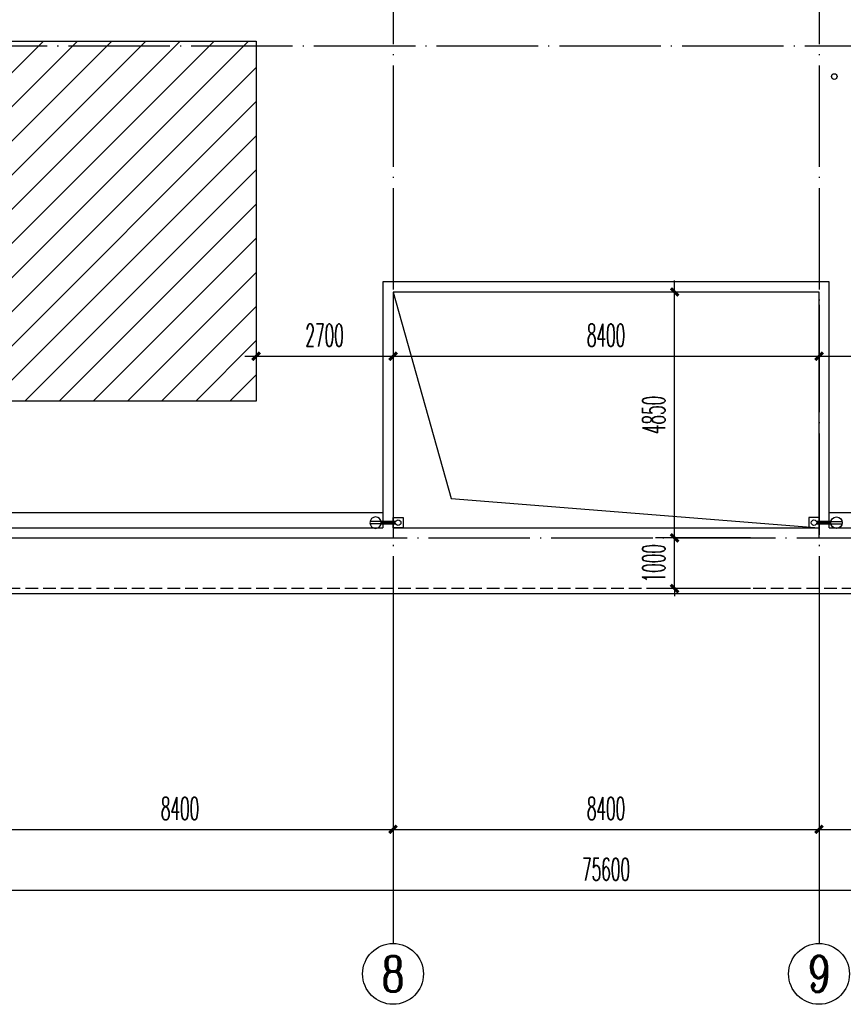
# Model space of a CAD drawing. Extents: x 1779708 to 7299578, y -1121471 to 88434.
# Tile 486 of 656: x 4853905 to 4870145, y -1070043 to -1050621. Entities that reach past the tile are written whole.
import ezdxf
from ezdxf.enums import TextEntityAlignment as Align

# ---------------------------------------------------------------- set-up
doc = ezdxf.new("R2010")
doc.units = 0
doc.header["$LTSCALE"] = 1000
doc.header["$MEASUREMENT"] = 0
doc.linetypes.add('DASH', pattern=[0.35, 0.25, -0.1])
doc.linetypes.add('DOTE', pattern=[2.4200000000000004, 2, -0.2, 0.02, -0.2])
doc.layers.get('0').update_dxf_attribs({"linetype": 'CONTINUOUS'})
doc.layers.get('Defpoints').update_dxf_attribs({"linetype": 'CONTINUOUS'})
for name, color, linetype in [('11111111111111111111111111111', 50, 'DASH'), ('AXIS', 3, 'CONTINUOUS'), ('AXIS_TEXT', 7, 'CONTINUOUS'), ('DIM_污水', 3, 'CONTINUOUS'), ('DOTE', 1, 'DOTE'), ('EQUIP_雨水斗', 7, 'CONTINUOUS'), ('P_PS_DIM', 1, 'CONTINUOUS'), ('PIPE-虹吸雨水', 4, 'CONTINUOUS'), ('PUB_DIM', 3, 'CONTINUOUS'), ('修改', 6, 'CONTINUOUS'), ('室外构件', 4, 'CONTINUOUS'), ('栏杆', 6, 'CONTINUOUS')]:
    doc.layers.add(name, color=color, linetype=linetype)
doc.styles.add('_TCH_AXIS', font='COMPLEX', dxfattribs={"bigfont": 'GBCBIG'})
doc.styles.add('_TCH_DIM_T3', font='SIMPLEX.shx', dxfattribs={"width": 0.4941176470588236, "bigfont": 'GBCBIG.shx'})
doc.styles.add('COMPLEX', font='COMPLEX')
doc.dimstyles.new('_TCH_ARCH&&150', dxfattribs={"dimtxt": 446.25, "dimasz": 150, "dimexe": 375, "dimexo": 450, "dimgap": 189.375, "dimtad": 1, "dimdec": 0, "dimzin": 0, "dimdsep": 46, "dimtxsty": '_TCH_DIM_T3', "dimblk": 'ARCHTICK', "dimcen": 0.09, "dimdle": 225, "dimclrt": 7, "dimazin": 2, "dimtfac": 1, "dimtdec": 0, "dimtix": 1, "dimtmove": 2, "dimatfit": 3, "dimfxl": 250, "dimtolj": 1, "dimtzin": 0, "dimarcsym": 0})

# ---------------------------------------------------------------- blocks, each defined once
blk = doc.blocks.new('_AXISO')
blk.add_circle((0, 0), 0.5)
at = {"layer": 'AXIS_TEXT', "style": 'COMPLEX', "width": 1.041666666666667}
blk.add_attdef('A', text='', height=0.56, dxfattribs=at).set_placement((-0.25, -0.28), (0.25, -0.28), align=Align.FIT)
blk = doc.blocks.new('_ArchTick')
at = {"color": 0, "linetype": 'ByBlock', "const_width": 0.4}
blk.add_lwpolyline([(-0.5, -0.5), (0.5, 0.5)], dxfattribs=at)
blk = doc.blocks.new('*D6822')
at = {"layer": 'AXIS', "color": 0, "lineweight": -2, "transparency": 16777216}
for p, q in [((9200.000189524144, 6750.001551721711), (9200.000189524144, 1875.001551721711)), ((84800.00018952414, 6750.001551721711), (84800.00018952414, 1875.001551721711)), ((8975.000189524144, 2250.001551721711), (85025.00018952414, 2250.001551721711))]:
    blk.add_line(p, q, dxfattribs=at)
at = {"layer": 'Defpoints', "color": 0, "transparency": 16777216}
for p in [(9200.000189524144, 7200.001551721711), (84800.00018952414, 7200.001551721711), (84800.00018952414, 2250.001551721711)]:
    blk.add_point(p, dxfattribs=at)
at = {"layer": 'AXIS', "color": 0, "lineweight": -2, "transparency": 16777216, "xscale": 150, "yscale": 150, "zscale": 150, "rotation": 180}
blk.add_blockref('_ArchTick', (9200.000189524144, 2250.001551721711), dxfattribs=at)
at = {"layer": 'AXIS', "color": 0, "lineweight": -2, "transparency": 16777216, "xscale": 150, "yscale": 150, "zscale": 150}
blk.add_blockref('_ArchTick', (84800.00018952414, 2250.001551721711), dxfattribs=at)
at = {"layer": 'AXIS', "color": 7, "transparency": 16777216, "insert": (47000.00018952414, 2662.501551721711), "char_height": 446.25, "attachment_point": 5, "style": '_TCH_DIM_T3'}
blk.add_mtext('\\A1;75600', dxfattribs=at)
blk = doc.blocks.new('*D6829')
at = {"layer": 'AXIS', "color": 0, "lineweight": -2, "transparency": 16777216}
for p, q in [((34400.00018952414, 6750.001551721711), (34400.00018952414, 3075.001551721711)), ((42800.00018952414, 6750.001551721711), (42800.00018952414, 3075.001551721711)), ((34175.00018952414, 3450.001551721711), (43025.00018952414, 3450.001551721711))]:
    blk.add_line(p, q, dxfattribs=at)
at = {"layer": 'Defpoints', "color": 0, "transparency": 16777216}
for p in [(34400.00018952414, 7200.001551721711), (42800.00018952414, 7200.001551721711), (42800.00018952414, 3450.001551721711)]:
    blk.add_point(p, dxfattribs=at)
at = {"layer": 'AXIS', "color": 0, "lineweight": -2, "transparency": 16777216, "xscale": 150, "yscale": 150, "zscale": 150, "rotation": 180}
blk.add_blockref('_ArchTick', (34400.00018952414, 3450.001551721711), dxfattribs=at)
at = {"layer": 'AXIS', "color": 0, "lineweight": -2, "transparency": 16777216, "xscale": 150, "yscale": 150, "zscale": 150}
blk.add_blockref('_ArchTick', (42800.00018952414, 3450.001551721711), dxfattribs=at)
at = {"layer": 'AXIS', "color": 7, "transparency": 16777216, "insert": (38600.00018952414, 3862.501551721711), "char_height": 446.25, "attachment_point": 5, "style": '_TCH_DIM_T3'}
blk.add_mtext('\\A1;8400', dxfattribs=at)
blk = doc.blocks.new('*D6830')
at = {"layer": 'AXIS', "color": 0, "lineweight": -2, "transparency": 16777216}
for p, q in [((42800.00018952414, 6750.001551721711), (42800.00018952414, 3075.001551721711)), ((51200.00018952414, 6750.001551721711), (51200.00018952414, 3075.001551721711)), ((42575.00018952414, 3450.001551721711), (51425.00018952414, 3450.001551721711))]:
    blk.add_line(p, q, dxfattribs=at)
at = {"layer": 'Defpoints', "color": 0, "transparency": 16777216}
for p in [(42800.00018952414, 7200.001551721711), (51200.00018952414, 7200.001551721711), (51200.00018952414, 3450.001551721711)]:
    blk.add_point(p, dxfattribs=at)
at = {"layer": 'AXIS', "color": 0, "lineweight": -2, "transparency": 16777216, "xscale": 150, "yscale": 150, "zscale": 150, "rotation": 180}
blk.add_blockref('_ArchTick', (42800.00018952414, 3450.001551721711), dxfattribs=at)
at = {"layer": 'AXIS', "color": 0, "lineweight": -2, "transparency": 16777216, "xscale": 150, "yscale": 150, "zscale": 150}
blk.add_blockref('_ArchTick', (51200.00018952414, 3450.001551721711), dxfattribs=at)
at = {"layer": 'AXIS', "color": 7, "transparency": 16777216, "insert": (47000.00018952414, 3862.501551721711), "char_height": 446.25, "attachment_point": 5, "style": '_TCH_DIM_T3'}
blk.add_mtext('\\A1;8400', dxfattribs=at)
blk = doc.blocks.new('*D6831')
at = {"layer": 'AXIS', "color": 0, "lineweight": -2, "transparency": 16777216}
for p, q in [((51200.00018952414, 6750.001551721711), (51200.00018952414, 3075.001551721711)), ((55500.00018952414, 6750.001551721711), (55500.00018952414, 3075.001551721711)), ((50975.00018952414, 3450.001551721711), (55725.00018952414, 3450.001551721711))]:
    blk.add_line(p, q, dxfattribs=at)
at = {"layer": 'Defpoints', "color": 0, "transparency": 16777216}
for p in [(51200.00018952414, 7200.001551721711), (55500.00018952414, 7200.001551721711), (55500.00018952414, 3450.001551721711)]:
    blk.add_point(p, dxfattribs=at)
at = {"layer": 'AXIS', "color": 0, "lineweight": -2, "transparency": 16777216, "xscale": 150, "yscale": 150, "zscale": 150, "rotation": 180}
blk.add_blockref('_ArchTick', (51200.00018952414, 3450.001551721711), dxfattribs=at)
at = {"layer": 'AXIS', "color": 0, "lineweight": -2, "transparency": 16777216, "xscale": 150, "yscale": 150, "zscale": 150}
blk.add_blockref('_ArchTick', (55500.00018952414, 3450.001551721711), dxfattribs=at)
at = {"layer": 'AXIS', "color": 7, "transparency": 16777216, "insert": (53350.00018952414, 3862.501551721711), "char_height": 446.25, "attachment_point": 5, "style": '_TCH_DIM_T3'}
blk.add_mtext('\\A1;4300', dxfattribs=at)
blk = doc.blocks.new('a1')
at = {"layer": '11111111111111111111111111111'}
for p, q in [((59121.95538733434, 49135.6092003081), (59121.95538733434, 48935.6092003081)), ((59321.95538733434, 49135.6092003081), (59121.95538733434, 49135.6092003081)), ((59321.95538733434, 48935.6092003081), (59321.95538733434, 49135.6092003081)), ((59121.95538733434, 48935.6092003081), (59321.95538733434, 48935.6092003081))]:
    blk.add_line(p, q, dxfattribs=at)
blk = doc.blocks.new('$TwtSys$00000139')
at = {"color": 7}
for p, q in [((-18.75, 91.8558653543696, 1e-08), (-18.75, -91.8558653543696, 1e-08)), ((18.75, 91.8558653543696, 1e-08), (18.75, -91.8558653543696, 1e-08))]:
    blk.add_line(p, q, dxfattribs=at)
blk.add_circle((0, 0, 1e-08), 93.75)
blk = doc.blocks.new('*D5181')
at = {"layer": 'Defpoints', "color": 0, "transparency": 16777216}
for p in [(4866818.930436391, -1060843.31570563), (4868767.098465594, -1060843.31570563), (4868767.098465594, -1061843.315706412)]:
    blk.add_point(p, dxfattribs=at)
at = {"layer": 'PUB_DIM', "color": 0, "lineweight": -2, "transparency": 16777216}
for p, q in [((4866818.930436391, -1060843.31570563), (4866818.930436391, -1060693.31570563)), ((4868317.098465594, -1060843.31570563), (4866443.930436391, -1060843.31570563)), ((4866818.930436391, -1061843.315706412), (4866818.930436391, -1060843.31570563)), ((4868317.098465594, -1061843.315706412), (4866443.930436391, -1061843.315706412)), ((4866818.930436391, -1061843.315706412), (4866818.930436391, -1061993.315706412))]:
    blk.add_line(p, q, dxfattribs=at)
at = {"layer": 'PUB_DIM', "color": 0, "lineweight": -2, "transparency": 16777216, "xscale": 150, "yscale": 150, "zscale": 150}
for p, rotation in [((4866818.930436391, -1060843.31570563), 270), ((4866818.930436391, -1061843.315706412), 90)]:
    blk.add_blockref('_ArchTick', p, dxfattribs=dict(at, rotation=rotation))
at = {"layer": 'PUB_DIM', "color": 7, "transparency": 16777216, "insert": (4866406.430436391, -1061343.31570602), "char_height": 446.25, "attachment_point": 5, "rotation": 90, "style": '_TCH_DIM_T3'}
blk.add_mtext('\\A1;1000', dxfattribs=at)
blk = doc.blocks.new('*D5182')
at = {"layer": 'Defpoints', "color": 0, "transparency": 16777216}
for p in [(4866818.930436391, -1055993.315705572), (4868767.098465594, -1055993.315705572), (4868767.098465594, -1060843.31570563)]:
    blk.add_point(p, dxfattribs=at)
at = {"layer": 'PUB_DIM', "color": 0, "lineweight": -2, "transparency": 16777216}
for p, q in [((4866818.930436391, -1061068.31570563), (4866818.930436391, -1055768.315705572)), ((4868317.098465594, -1055993.315705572), (4866443.930436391, -1055993.315705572)), ((4868317.098465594, -1060843.31570563), (4866443.930436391, -1060843.31570563))]:
    blk.add_line(p, q, dxfattribs=at)
at = {"layer": 'PUB_DIM', "color": 0, "lineweight": -2, "transparency": 16777216, "xscale": 150, "yscale": 150, "zscale": 150}
for p, rotation in [((4866818.930436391, -1055993.315705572), 90), ((4866818.930436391, -1060843.31570563), 270)]:
    blk.add_blockref('_ArchTick', p, dxfattribs=dict(at, rotation=rotation))
at = {"layer": 'PUB_DIM', "color": 7, "transparency": 16777216, "insert": (4866406.430436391, -1058418.3157056), "char_height": 446.25, "attachment_point": 5, "rotation": 90, "style": '_TCH_DIM_T3'}
blk.add_mtext('\\A1;4850', dxfattribs=at)
blk = doc.blocks.new('*D5803')
at = {"layer": 'Defpoints', "color": 0, "transparency": 16777216}
for p in [(4869667.098467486, -1055793.315705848), (4872367.098528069, -1055793.315705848), (4872367.098528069, -1057259.282057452)]:
    blk.add_point(p, dxfattribs=at)
at = {"layer": 'PUB_DIM', "color": 0, "lineweight": -2, "transparency": 16777216}
for p, q in [((4869667.098467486, -1056243.315705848), (4869667.098467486, -1057634.282057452)), ((4872367.098528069, -1056243.315705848), (4872367.098528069, -1057634.282057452)), ((4869442.098467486, -1057259.282057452), (4872592.098528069, -1057259.282057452))]:
    blk.add_line(p, q, dxfattribs=at)
at = {"layer": 'PUB_DIM', "color": 0, "lineweight": -2, "transparency": 16777216, "xscale": 150, "yscale": 150, "zscale": 150, "rotation": 180}
blk.add_blockref('_ArchTick', (4869667.098467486, -1057259.282057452), dxfattribs=at)
at = {"layer": 'PUB_DIM', "color": 0, "lineweight": -2, "transparency": 16777216, "xscale": 150, "yscale": 150, "zscale": 150}
blk.add_blockref('_ArchTick', (4872367.098528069, -1057259.282057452), dxfattribs=at)
at = {"layer": 'PUB_DIM', "color": 7, "transparency": 16777216, "insert": (4871017.098497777, -1056846.782057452), "char_height": 446.25, "attachment_point": 5, "style": '_TCH_DIM_T3'}
blk.add_mtext('\\A1;2700', dxfattribs=at)
blk = doc.blocks.new('*D5804')
at = {"layer": 'Defpoints', "color": 0, "transparency": 16777216}
for p in [(4861267.098467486, -1055793.315705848), (4869667.098467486, -1055793.315705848), (4869667.098467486, -1057259.282057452)]:
    blk.add_point(p, dxfattribs=at)
at = {"layer": 'PUB_DIM', "color": 0, "lineweight": -2, "transparency": 16777216}
for p, q in [((4861267.098467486, -1056243.315705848), (4861267.098467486, -1057634.282057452)), ((4869667.098467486, -1056243.315705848), (4869667.098467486, -1057634.282057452)), ((4861042.098467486, -1057259.282057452), (4869892.098467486, -1057259.282057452))]:
    blk.add_line(p, q, dxfattribs=at)
at = {"layer": 'PUB_DIM', "color": 0, "lineweight": -2, "transparency": 16777216, "xscale": 150, "yscale": 150, "zscale": 150, "rotation": 180}
blk.add_blockref('_ArchTick', (4861267.098467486, -1057259.282057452), dxfattribs=at)
at = {"layer": 'PUB_DIM', "color": 0, "lineweight": -2, "transparency": 16777216, "xscale": 150, "yscale": 150, "zscale": 150}
blk.add_blockref('_ArchTick', (4869667.098467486, -1057259.282057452), dxfattribs=at)
at = {"layer": 'PUB_DIM', "color": 7, "transparency": 16777216, "insert": (4865467.098467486, -1056846.782057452), "char_height": 446.25, "attachment_point": 5, "style": '_TCH_DIM_T3'}
blk.add_mtext('\\A1;8400', dxfattribs=at)
blk = doc.blocks.new('*D5805')
at = {"layer": 'Defpoints', "color": 0, "transparency": 16777216}
for p in [(4858567.098528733, -1055793.315705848), (4861267.098467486, -1055793.315705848), (4861267.098467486, -1057259.282057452)]:
    blk.add_point(p, dxfattribs=at)
at = {"layer": 'PUB_DIM', "color": 0, "lineweight": -2, "transparency": 16777216}
for p, q in [((4858567.098528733, -1056243.315705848), (4858567.098528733, -1057634.282057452)), ((4861267.098467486, -1056243.315705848), (4861267.098467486, -1057634.282057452)), ((4858342.098528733, -1057259.282057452), (4861492.098467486, -1057259.282057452))]:
    blk.add_line(p, q, dxfattribs=at)
at = {"layer": 'PUB_DIM', "color": 0, "lineweight": -2, "transparency": 16777216, "xscale": 150, "yscale": 150, "zscale": 150, "rotation": 180}
blk.add_blockref('_ArchTick', (4858567.098528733, -1057259.282057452), dxfattribs=at)
at = {"layer": 'PUB_DIM', "color": 0, "lineweight": -2, "transparency": 16777216, "xscale": 150, "yscale": 150, "zscale": 150}
blk.add_blockref('_ArchTick', (4861267.098467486, -1057259.282057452), dxfattribs=at)
at = {"layer": 'PUB_DIM', "color": 7, "transparency": 16777216, "insert": (4859917.09849811, -1056846.782057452), "char_height": 446.25, "attachment_point": 5, "style": '_TCH_DIM_T3'}
blk.add_mtext('\\A1;2700', dxfattribs=at)
blk = doc.blocks.new('A$C159220C3')
at = {"layer": 'AXIS'}
for p, q in [((42800.00018952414, 7200.001551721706), (42800.00018952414, 1200.001551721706)), ((51200.00018952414, 7200.001551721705), (51200.00018952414, 1200.001551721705))]:
    blk.add_line(p, q, dxfattribs=at)
at = {"layer": 'DOTE'}
for p, q in [((42800.00018952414, 149200.0015517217), (42800.00018952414, 7200.001551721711)), ((51200.00018952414, 149200.0015517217), (51200.00018952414, 7200.001551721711)), ((86800.00018952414, 18900.00155172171), (7200.000189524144, 18900.00155172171)), ((7200.000189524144, 9200.00155172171), (86800.00018952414, 9200.00155172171))]:
    blk.add_line(p, q, dxfattribs=at)
at = {"layer": 'AXIS'}
ref = blk.add_blockref('_AXISO', (42800.00018952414, 600.0015517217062), dxfattribs=dict(at, xscale=1200, yscale=1200, zscale=1200))
ref.add_attrib('A', '8', dxfattribs={"layer": 'AXIS_TEXT', "height": 698.9222472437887, "style": '_TCH_AXIS'}).set_placement((42567.02610710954, 250.5404280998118), (43032.97427193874, 250.5404280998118), align=Align.FIT)
ref = blk.add_blockref('_AXISO', (51200.00018952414, 600.0015517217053), dxfattribs=dict(at, xscale=1200, yscale=1200, zscale=1200))
ref.add_attrib('A', '9', dxfattribs={"layer": 'AXIS_TEXT', "height": 714.222723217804, "style": '_TCH_AXIS', "width": 0.9285714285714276}).set_placement((50978.9312513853, 242.8901901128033), (51421.06912766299, 242.8901901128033), align=Align.FIT)
for p1, p2, distance, picture, middle in [((9200.000189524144, 7200.001551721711), (84800.00018952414, 7200.001551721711), -4950, '*D6822', (47000.00018952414, 2662.501551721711)), ((34400.00018952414, 7200.001551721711), (42800.00018952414, 7200.001551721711), -3749.9999999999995, '*D6829', (38600.00018952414, 3862.501551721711)), ((42800.00018952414, 7200.001551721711), (51200.00018952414, 7200.001551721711), -3749.9999999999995, '*D6830', (47000.00018952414, 3862.501551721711)), ((51200.00018952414, 7200.001551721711), (55500.00018952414, 7200.001551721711), -3749.9999999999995, '*D6831', (53350.00018952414, 3862.501551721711))]:
    dim = blk.add_aligned_dim(p1=p1, p2=p2, distance=distance, dimstyle='_TCH_ARCH&&150', dxfattribs=at)
    dim.commit()
    dim.dimension.update_dxf_attribs({"geometry": picture, "text_midpoint": middle})

msp = doc.modelspace()

# ---------------------------------------------------------------- hatches: boundary and pattern name
at = {"layer": '室外构件'}
h = msp.add_hatch(dxfattribs=at)
h.set_pattern_fill('ANSI31', color=256, scale=300, style=0)
h.set_pattern_definition([(45, (0, 0), (-336.7596045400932, 336.7596045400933), [])])
h.paths.add_polyline_path([(4858567.098535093, -1058143.314415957), (4831267.098529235, -1058143.314415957), (4831267.098529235, -1051043.314372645), (4858567.098535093, -1051043.314372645)])

# ---------------------------------------------------------------- linework, layer by layer
at = {"layer": 'DIM_污水', "color": 1}
msp.add_circle((4869967.098468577, -1051743.315755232), 55, dxfattribs=at)
at = {"layer": 'DIM_污水', "color": 3}
for centre in [(4861367.098517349, -1060543.315145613), (4869567.098467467, -1060543.315145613)]:
    msp.add_circle(centre, 55, dxfattribs=at)
at = {"layer": 'DOTE'}
msp.add_line((4869667.098467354, -1055993.315705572), (4861267.098467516, -1055993.315705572), dxfattribs=at)
at = {"layer": 'PIPE-虹吸雨水', "const_width": 75}
for points in [[(4861035.655831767, -1060543.315145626), (4861312.098517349, -1060543.315145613)], [(4869898.541153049, -1060543.315145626), (4869622.098467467, -1060543.315145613)]]:
    msp.add_lwpolyline(points, dxfattribs=at)
at = {"layer": '室外构件'}
for p, q in [((4827867.098466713, -1060343.315705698), (4861067.098467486, -1060343.315705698)), ((4869867.098467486, -1060343.315705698), (4902567.098467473, -1060343.315705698))]:
    msp.add_line(p, q, dxfattribs=at)
msp.add_lwpolyline([(4858567.098535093, -1058143.314415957), (4831267.098529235, -1058143.314415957), (4831267.098529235, -1051043.314372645), (4858567.098535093, -1051043.314372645)], close=True, dxfattribs=at)
at = {"layer": '栏杆'}
for p, q in [((4869667.098467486, -1055993.315705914), (4861267.098467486, -1055993.315705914)), ((4861267.098467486, -1055993.315705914), (4861267.098467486, -1060843.315705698)), ((4869667.098467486, -1060843.315705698), (4869667.098467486, -1055993.315705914)), ((4827867.098466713, -1060643.315705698), (4861067.098467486, -1060643.315705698)), ((4861267.098467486, -1060643.315705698), (4869667.098467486, -1060643.315705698)), ((4869867.098467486, -1060643.315705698), (4902567.098467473, -1060643.315705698)), ((4827667.098466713, -1060843.315705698), (4861267.098467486, -1060843.315705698)), ((4869667.098467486, -1060843.315705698), (4902767.098467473, -1060843.315705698))]:
    msp.add_line(p, q, dxfattribs=at)
for points in [[(4894867.098471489, -1034943.315704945), (4894867.098471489, -1034943.315704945), (4903367.098466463, -1034943.315710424), (4903367.098466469, -1061943.315705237), (4826967.098467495, -1061943.315705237), (4826967.098466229, -1048043.315706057), (4826967.098466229, -1046943.315705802), (4835967.098467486, -1046943.315705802), (4835967.098467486, -1035743.315707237), (4827567.09846534, -1035743.315677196), (4827567.098531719, -1008743.315704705), (4903967.098467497, -1008743.315704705), (4903967.098465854, -1022643.315705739), (4903967.098465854, -1023743.315705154), (4894867.0984721, -1023743.315766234), (4894867.0984721, -1023743.315766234)], [(4869867.098467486, -1060643.315705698), (4869867.098467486, -1055793.315705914), (4861067.098467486, -1055793.315705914), (4861067.098467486, -1060643.315705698)], [(4861267.098467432, -1055993.315705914), (4862410.209334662, -1060066.451760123), (4869667.098467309, -1060643.315705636)]]:
    msp.add_lwpolyline(points, dxfattribs=at)
at = {"layer": '栏杆', "linetype": 'DASH'}
msp.add_lwpolyline([(4836067.098467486, -1035643.315707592), (4827667.098465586, -1035643.315677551), (4827667.098531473, -1008843.315704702), (4903867.098467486, -1008843.315704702), (4903867.098465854, -1022643.315705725), (4903867.098465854, -1023643.315705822), (4894867.098471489, -1023643.315766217), (4894867.098471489, -1035043.315704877), (4903267.098466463, -1035043.315710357), (4903267.098466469, -1061843.315705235), (4827067.098467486, -1061843.315705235), (4827067.098466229, -1048043.315706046), (4827067.098466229, -1047043.315705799), (4836067.098467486, -1047043.315705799), (4836067.098467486, -1035643.315707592)], dxfattribs=at)

# ---------------------------------------------------------------- block references
at = {"layer": 'EQUIP_雨水斗', "xscale": 1.199999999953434, "zscale": 1.199999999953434, "rotation": 90}
for p, yscale in [((4860923.155831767, -1060543.315145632), -1.199999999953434), ((4870011.041153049, -1060543.315145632), 1.199999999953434)]:
    msp.add_blockref('$TwtSys$00000139', p, dxfattribs=dict(at, yscale=yscale))
at = {"layer": 'P_PS_DIM', "color": 3, "xscale": -1}
msp.add_blockref('a1', (4920589.053904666, -1109578.9243459), dxfattribs=at)
at = {"layer": 'P_PS_DIM', "color": 3}
msp.add_blockref('a1', (4810345.143080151, -1109578.9243459), dxfattribs=at)
at = {"layer": '修改'}
msp.add_blockref('A$C159220C3', (4818467.098277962, -1070043.317257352), dxfattribs=at)

# ---------------------------------------------------------------- dimensions: what is measured, and where the dimension line sits
at = {"layer": 'PUB_DIM'}
for p1, p2, distance, picture, middle in [((4868767.098465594, -1060843.31570563), (4868767.098465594, -1055993.315705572), 1948.1680292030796, '*D5182', (4866406.430436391, -1058418.3157056)), ((4858567.098528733, -1055793.315705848), (4861267.098467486, -1055793.315705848), -1465.9663516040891, '*D5805', (4859917.09849811, -1056846.782057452)), ((4861267.098467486, -1055793.315705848), (4869667.098467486, -1055793.315705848), -1465.9663516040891, '*D5804', (4865467.098467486, -1056846.782057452)), ((4869667.098467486, -1055793.315705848), (4872367.098528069, -1055793.315705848), -1465.9663516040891, '*D5803', (4871017.098497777, -1056846.782057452)), ((4868767.098465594, -1061843.315706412), (4868767.098465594, -1060843.31570563), 1948.1680292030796, '*D5181', (4866406.430436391, -1061343.31570602))]:
    dim = msp.add_aligned_dim(p1=p1, p2=p2, distance=distance, dimstyle='_TCH_ARCH&&150', dxfattribs=at)
    dim.commit()
    dim.dimension.update_dxf_attribs({"geometry": picture, "text_midpoint": middle})

doc.saveas('drawing.dxf')
